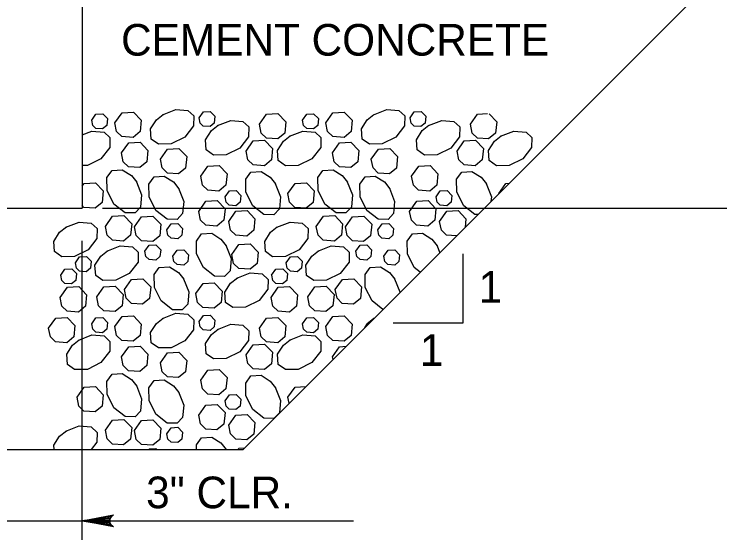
# Model space of a CAD drawing. Extents: x 636530 to 644067, y 294168 to 299122.
# Drawn here: x 640977.2 to 641044, y 296341.2 to 296390.3 of the extents above; entities that cross this region are included whole.
import ezdxf

# ---------------------------------------------------------------- set-up
doc = ezdxf.new("R2010")
doc.units = 0
doc.layers.add('1', color=7, linetype='Continuous')

msp = doc.modelspace()

# ---------------------------------------------------------------- linework, layer by layer
at = {"layer": '1'}
for p, q in [((640983.603, 296448.122), (640983.603, 296371.922)), ((640998.843, 296349.062), (641054.722, 296404.941)), ((640831.203, 296371.922), (640983.603, 296371.922)), ((640985.543, 296371.922), (641057.788, 296371.922)), ((640983.603, 296319.36), (640983.603, 296368.826)), ((641019.674, 296367.6), (641019.674, 296361.015)), ((641019.674, 296361.015), (641013.089, 296361.015)), ((640815.963, 296349.062), (640998.843, 296349.062)), ((640970.724, 296342.29), (641009.328, 296342.29))]:
    msp.add_line(p, q, dxfattribs=at)
for points in [[(640984.502, 296380.267), (640984.906, 296380.84), (640985.55, 296380.877), (640985.998, 296380.413), (640985.933, 296379.763), (640985.535, 296379.432), (640984.899, 296379.478), (640984.6, 296379.768), (640984.503, 296380.266)], [(640986.706, 296380.019), (640987.378, 296380.975), (640988.451, 296381.036), (640989.197, 296380.263), (640989.089, 296379.179), (640988.426, 296378.627), (640987.367, 296378.704), (640986.868, 296379.187), (640986.706, 296380.019)], [(640991.217, 296380.783), (640992.475, 296381.282), (640993.63, 296381.182), (640994.179, 296380.66), (640994.162, 296379.723), (640993.328, 296378.657), (640992.04, 296378.013), (640990.826, 296377.992), (640990.143, 296378.478), (640990.078, 296379.444), (640990.633, 296380.309), (640991.268, 296380.816)], [(640994.687, 296380.487), (640995.09, 296381.061), (640995.734, 296381.098), (640996.182, 296380.634), (640996.117, 296379.983), (640995.719, 296379.652), (640995.083, 296379.698), (640994.784, 296379.989), (640994.687, 296380.487)], [(641000.412, 296379.873), (641001.084, 296380.83), (641002.157, 296380.891), (641002.904, 296380.117), (641002.796, 296379.033), (641002.133, 296378.482), (641001.073, 296378.559), (641000.574, 296379.042), (641000.412, 296379.873)], [(641004.491, 296380.267), (641004.894, 296380.84), (641005.538, 296380.877), (641005.986, 296380.413), (641005.921, 296379.763), (641005.524, 296379.432), (641004.887, 296379.478), (641004.588, 296379.768), (641004.491, 296380.266)], [(641006.694, 296380.019), (641007.366, 296380.975), (641008.44, 296381.036), (641009.186, 296380.263), (641009.078, 296379.179), (641008.415, 296378.627), (641007.355, 296378.704), (641006.856, 296379.187), (641006.695, 296380.019)], [(641011.205, 296380.783), (641012.463, 296381.282), (641013.618, 296381.182), (641014.167, 296380.66), (641014.15, 296379.723), (641013.317, 296378.657), (641012.029, 296378.013), (641010.815, 296377.992), (641010.132, 296378.478), (641010.067, 296379.444), (641010.621, 296380.309), (641011.256, 296380.816)], [(641014.675, 296380.487), (641015.079, 296381.061), (641015.723, 296381.098), (641016.17, 296380.634), (641016.106, 296379.983), (641015.708, 296379.652), (641015.072, 296379.698), (641014.773, 296379.989), (641014.676, 296380.487)], [(641020.4, 296379.873), (641021.073, 296380.83), (641022.025, 296380.884)], [(641022.161, 296380.876), (641022.892, 296380.117), (641022.784, 296379.033), (641022.121, 296378.482), (641021.061, 296378.559), (641020.563, 296379.042), (641020.401, 296379.873)], [(640996.429, 296379.751), (640997.686, 296380.249), (640998.842, 296380.15), (640999.391, 296379.628), (640999.373, 296378.69), (640998.54, 296377.625), (640997.252, 296376.981), (640996.038, 296376.96), (640995.355, 296377.445), (640995.29, 296378.412), (640995.845, 296379.277), (640996.48, 296379.783)], [(641016.417, 296379.751), (641017.675, 296380.249), (641018.83, 296380.15), (641019.379, 296379.628), (641019.362, 296378.69), (641018.528, 296377.625), (641017.241, 296376.981), (641016.027, 296376.96), (641015.344, 296377.445), (641015.279, 296378.412), (641015.833, 296379.277), (641016.468, 296379.783)], [(640983.603, 296378.865), (640984.53, 296379.233), (640985.686, 296379.133), (640986.235, 296378.611), (640986.217, 296377.673), (640985.384, 296376.608), (640984.096, 296375.964), (640983.603, 296375.956)], [(641003.261, 296378.734), (641004.519, 296379.233), (641005.674, 296379.133), (641006.223, 296378.611), (641006.206, 296377.673), (641005.372, 296376.608), (641004.084, 296375.964), (641002.871, 296375.943), (641002.187, 296376.428), (641002.123, 296377.395), (641002.677, 296378.26), (641003.312, 296378.766)], [(641023.25, 296378.734), (641024.507, 296379.233), (641025.663, 296379.133), (641026.212, 296378.611), (641026.194, 296377.673), (641025.361, 296376.608), (641024.073, 296375.964), (641022.859, 296375.943), (641022.176, 296376.428), (641022.111, 296377.395), (641022.666, 296378.26), (641023.301, 296378.766)], [(640987.338, 296377.156), (640988.01, 296378.112), (640989.084, 296378.173), (640989.83, 296377.4), (640989.722, 296376.316), (640989.059, 296375.764), (640987.999, 296375.841), (640987.501, 296376.324), (640987.339, 296377.156)], [(640999.147, 296377.343), (640999.819, 296378.3), (641000.892, 296378.361), (641001.639, 296377.587), (641001.531, 296376.503), (641000.868, 296375.952), (640999.808, 296376.029), (640999.309, 296376.512), (640999.147, 296377.343)], [(641007.327, 296377.156), (641007.999, 296378.112), (641009.072, 296378.173), (641009.818, 296377.4), (641009.71, 296376.316), (641009.047, 296375.764), (641007.988, 296375.841), (641007.489, 296376.324), (641007.327, 296377.156)], [(641019.135, 296377.343), (641019.808, 296378.3), (641020.881, 296378.361), (641021.627, 296377.587), (641021.519, 296376.503), (641020.856, 296375.952), (641019.796, 296376.029), (641019.298, 296376.512), (641019.136, 296377.343)], [(640991.014, 296376.57), (640991.686, 296377.526), (640992.759, 296377.588), (640993.505, 296376.814), (640993.397, 296375.73), (640992.734, 296375.178), (640991.675, 296375.255), (640991.176, 296375.739), (640991.014, 296376.57)], [(641011.002, 296376.57), (641011.674, 296377.526), (641012.748, 296377.588), (641013.494, 296376.814), (641013.386, 296375.73), (641012.723, 296375.178), (641011.663, 296375.255), (641011.165, 296375.739), (641011.003, 296376.57)], [(640988.737, 296374.431), (640989.236, 296373.174), (640989.136, 296372.018), (640988.614, 296371.469), (640987.676, 296371.487), (640986.611, 296372.32), (640985.967, 296373.608), (640985.946, 296374.822), (640986.431, 296375.505), (640987.398, 296375.57), (640988.263, 296375.016), (640988.769, 296374.381)], [(640994.836, 296374.944), (640995.508, 296375.9), (640996.581, 296375.961), (640997.328, 296375.188), (640997.22, 296374.104), (640996.557, 296373.552), (640995.497, 296373.629), (640994.998, 296374.113), (640994.836, 296374.944)], [(641001.893, 296374.269), (641002.392, 296373.011), (641002.292, 296371.856), (641001.77, 296371.306), (641000.832, 296371.324), (640999.767, 296372.157), (640999.123, 296373.445), (640999.102, 296374.659), (640999.587, 296375.342), (641000.554, 296375.407), (641001.419, 296374.853), (641001.925, 296374.218)], [(641008.726, 296374.431), (641009.224, 296373.174), (641009.124, 296372.018), (641008.602, 296371.469), (641007.665, 296371.487), (641006.6, 296372.32), (641005.956, 296373.608), (641005.934, 296374.822), (641006.42, 296375.505), (641007.387, 296375.57), (641008.251, 296375.016), (641008.758, 296374.381)], [(641014.824, 296374.944), (641015.497, 296375.9), (641016.57, 296375.961), (641017.316, 296375.188), (641017.208, 296374.104), (641016.545, 296373.552), (641015.485, 296373.629), (641014.987, 296374.113), (641014.825, 296374.944)], [(641021.101, 296371.319), (641020.821, 296371.324), (641019.756, 296372.157), (641019.112, 296373.445), (641019.09, 296374.659), (641019.576, 296375.342), (641020.543, 296375.407), (641021.407, 296374.853), (641021.914, 296374.218)], [(640992.723, 296373.821), (640993.221, 296372.564), (640993.122, 296371.408), (640992.6, 296370.859), (640991.662, 296370.877), (640990.597, 296371.71), (640989.953, 296372.998), (640989.932, 296374.212), (640990.417, 296374.895), (640991.384, 296374.96), (640992.249, 296374.406), (640992.755, 296373.771)], [(641012.711, 296373.821), (641013.21, 296372.564), (641013.11, 296371.408), (641012.588, 296370.859), (641011.651, 296370.877), (641010.585, 296371.71), (641009.942, 296372.998), (641009.92, 296374.212), (641010.406, 296374.895), (641011.372, 296374.96), (641012.237, 296374.406), (641012.744, 296373.771)], [(640983.603, 296374.016), (640983.784, 296374.274), (640984.858, 296374.335), (640985.604, 296373.561), (640985.496, 296372.477), (640984.833, 296371.926), (640983.773, 296372.002), (640983.603, 296372.167)], [(641003.101, 296373.317), (641003.773, 296374.274), (641004.846, 296374.335), (641005.593, 296373.561), (641005.485, 296372.477), (641004.822, 296371.926), (641003.762, 296372.002), (641003.263, 296372.486), (641003.101, 296373.317)], [(641021.881, 296374.269), (641022.38, 296373.011), (641022.341, 296372.559)], [(641023.089, 296373.317), (641023.761, 296374.274), (641024.073, 296374.292)], [(640997.146, 296372.984), (640997.549, 296373.558), (640998.193, 296373.595), (640998.641, 296373.131), (640998.576, 296372.48), (640998.178, 296372.149), (640997.542, 296372.196), (640997.243, 296372.486), (640997.146, 296372.984)], [(641017.134, 296372.984), (641017.538, 296373.558), (641018.182, 296373.595), (641018.629, 296373.131), (641018.565, 296372.48), (641018.167, 296372.149), (641017.531, 296372.196), (641017.232, 296372.486), (641017.135, 296372.984)], [(641023.091, 296373.31), (641023.09, 296373.317)], [(640994.648, 296371.623), (640995.32, 296372.579), (640996.393, 296372.641), (640997.139, 296371.867), (640997.031, 296370.783), (640996.368, 296370.231), (640995.308, 296370.308), (640994.81, 296370.792), (640994.648, 296371.623)], [(641014.636, 296371.623), (641015.308, 296372.579), (641016.382, 296372.641), (641017.128, 296371.867), (641017.02, 296370.783), (641016.357, 296370.231), (641015.297, 296370.308), (641014.798, 296370.792), (641014.637, 296371.623)], [(640997.488, 296370.674), (640998.161, 296371.63), (640999.234, 296371.691), (640999.98, 296370.918), (640999.872, 296369.833), (640999.209, 296369.282), (640998.149, 296369.359), (640997.651, 296369.842), (640997.489, 296370.673)], [(641017.477, 296370.674), (641018.149, 296371.63), (641019.222, 296371.691), (641019.969, 296370.918), (641019.888, 296370.106)], [(640985.803, 296370.2), (640986.475, 296371.156), (640987.548, 296371.217), (640988.294, 296370.444), (640988.186, 296369.36), (640987.523, 296368.808), (640986.464, 296368.885), (640985.965, 296369.368), (640985.803, 296370.199)], [(640988.568, 296370.159), (640989.24, 296371.115), (640990.314, 296371.177), (640991.06, 296370.403), (640990.952, 296369.319), (640990.289, 296368.767), (640989.229, 296368.844), (640988.731, 296369.328), (640988.569, 296370.159)], [(641005.791, 296370.2), (641006.463, 296371.156), (641007.537, 296371.217), (641008.283, 296370.444), (641008.175, 296369.36), (641007.512, 296368.808), (641006.452, 296368.885), (641005.954, 296369.368), (641005.792, 296370.199)], [(641008.557, 296370.159), (641009.229, 296371.115), (641010.302, 296371.177), (641011.049, 296370.403), (641010.941, 296369.319), (641010.277, 296368.767), (641009.218, 296368.844), (641008.719, 296369.328), (641008.557, 296370.159)], [(640982.053, 296370.112), (640983.31, 296370.611), (640984.466, 296370.511), (640985.015, 296369.989), (640984.997, 296369.051), (640984.164, 296367.986), (640982.876, 296367.342), (640981.662, 296367.321), (640980.979, 296367.806), (640980.914, 296368.773), (640981.469, 296369.638), (640982.103, 296370.144)], [(640991.627, 296369.864), (640992.03, 296370.437), (640992.675, 296370.474), (640993.122, 296370.01), (640993.057, 296369.36), (640992.66, 296369.029), (640992.024, 296369.075), (640991.724, 296369.365), (640991.627, 296369.863)], [(641002.041, 296370.112), (641003.299, 296370.611), (641004.454, 296370.511), (641005.003, 296369.989), (641004.986, 296369.051), (641004.152, 296367.986), (641002.864, 296367.342), (641001.651, 296367.321), (641000.967, 296367.806), (641000.903, 296368.773), (641001.457, 296369.638), (641002.092, 296370.144)], [(641011.616, 296369.864), (641012.019, 296370.437), (641012.663, 296370.474), (641013.111, 296370.01), (641013.046, 296369.36), (641012.648, 296369.029), (641012.012, 296369.075), (641011.713, 296369.365), (641011.616, 296369.863)], [(641019.073, 296369.291), (641018.138, 296369.359), (641017.639, 296369.842), (641017.477, 296370.673)], [(640997.216, 296368.412), (640997.715, 296367.155), (640997.615, 296365.999), (640997.093, 296365.45), (640996.155, 296365.468), (640995.09, 296366.301), (640994.446, 296367.589), (640994.425, 296368.803), (640994.91, 296369.486), (640995.877, 296369.551), (640996.742, 296368.996), (640997.248, 296368.361)], [(641015.642, 296365.86), (641015.078, 296366.301), (641014.435, 296367.589), (641014.413, 296368.803), (641014.899, 296369.486), (641015.866, 296369.551), (641016.73, 296368.996), (641017.237, 296368.361)], [(640985.954, 296367.866), (640987.212, 296368.364), (640988.367, 296368.264), (640988.917, 296367.742), (640988.899, 296366.805), (640988.066, 296365.739), (640986.778, 296365.096), (640985.564, 296365.074), (640984.881, 296365.56), (640984.816, 296366.527), (640985.37, 296367.391), (640986.005, 296367.898)], [(640989.546, 296367.846), (640989.95, 296368.42), (640990.594, 296368.457), (640991.041, 296367.992), (640990.977, 296367.342), (640990.579, 296367.011), (640989.943, 296367.057), (640989.644, 296367.347), (640989.547, 296367.846)], [(640997.787, 296367.527), (640998.46, 296368.484), (640999.533, 296368.545), (641000.279, 296367.771), (641000.171, 296366.687), (640999.508, 296366.136), (640998.448, 296366.212), (640997.95, 296366.696), (640997.788, 296367.527)], [(641005.943, 296367.866), (641007.201, 296368.364), (641008.356, 296368.264), (641008.905, 296367.742), (641008.888, 296366.805), (641008.054, 296365.739), (641006.766, 296365.096), (641005.553, 296365.074), (641004.869, 296365.56), (641004.805, 296366.527), (641005.359, 296367.391), (641005.994, 296367.898)], [(641009.535, 296367.846), (641009.938, 296368.42), (641010.582, 296368.457), (641011.03, 296367.992), (641010.965, 296367.342), (641010.567, 296367.011), (641009.931, 296367.057), (641009.632, 296367.347), (641009.535, 296367.846)], [(641017.204, 296368.412), (641017.485, 296367.704)], [(640982.958, 296366.743), (640983.361, 296367.317), (640984.005, 296367.353), (640984.453, 296366.889), (640984.388, 296366.239), (640983.99, 296365.908), (640983.354, 296365.954), (640983.055, 296366.244), (640982.958, 296366.743)], [(640992.194, 296367.373), (640992.598, 296367.947), (640993.242, 296367.984), (640993.69, 296367.519), (640993.625, 296366.869), (640993.227, 296366.538), (640992.591, 296366.584), (640992.292, 296366.874), (640992.195, 296367.373)], [(641002.946, 296366.743), (641003.35, 296367.317), (641003.994, 296367.353), (641004.441, 296366.889), (641004.377, 296366.239), (641003.979, 296365.908), (641003.343, 296365.954), (641003.044, 296366.244), (641002.947, 296366.743)], [(641012.183, 296367.373), (641012.586, 296367.947), (641013.23, 296367.984), (641013.678, 296367.519), (641013.613, 296366.869), (641013.216, 296366.538), (641012.58, 296366.584), (641012.28, 296366.874), (641012.183, 296367.373)], [(640981.571, 296365.576), (640981.974, 296366.15), (640982.618, 296366.187), (640983.066, 296365.723), (640983.001, 296365.072), (640982.603, 296364.741), (640981.967, 296364.787), (640981.668, 296365.077), (640981.571, 296365.576)], [(640993.21, 296365.24), (640993.709, 296363.982), (640993.609, 296362.827), (640993.087, 296362.278), (640992.15, 296362.295), (640991.084, 296363.129), (640990.441, 296364.417), (640990.419, 296365.63), (640990.905, 296366.314), (640991.872, 296366.378), (640992.736, 296365.824), (640993.243, 296365.189)], [(641001.559, 296365.576), (641001.963, 296366.15), (641002.607, 296366.187), (641003.054, 296365.723), (641002.99, 296365.072), (641002.592, 296364.741), (641001.956, 296364.787), (641001.657, 296365.077), (641001.56, 296365.576)], [(641012.104, 296362.322), (641011.073, 296363.129), (641010.429, 296364.417), (641010.408, 296365.63), (641010.893, 296366.314), (641011.86, 296366.378), (641012.725, 296365.824), (641013.231, 296365.189)], [(640998.257, 296365.304), (640999.515, 296365.802), (641000.67, 296365.702), (641001.219, 296365.18), (641001.202, 296364.243), (641000.368, 296363.178), (640999.081, 296362.534), (640997.867, 296362.512), (640997.184, 296362.998), (640997.119, 296363.965), (640997.673, 296364.829), (640998.308, 296365.336)], [(640987.602, 296364.215), (640988.274, 296365.172), (640989.347, 296365.233), (640990.094, 296364.459), (640989.986, 296363.375), (640989.322, 296362.824), (640988.263, 296362.901), (640987.764, 296363.384), (640987.602, 296364.215)], [(640994.38, 296363.829), (640995.053, 296364.786), (640996.126, 296364.847), (640996.872, 296364.073), (640996.764, 296362.989), (640996.101, 296362.438), (640995.041, 296362.514), (640994.543, 296362.998), (640994.381, 296363.829)], [(641007.59, 296364.215), (641008.262, 296365.172), (641009.336, 296365.233), (641010.082, 296364.459), (641009.974, 296363.375), (641009.311, 296362.824), (641008.251, 296362.901), (641007.753, 296363.384), (641007.591, 296364.215)], [(641013.199, 296365.24), (641013.698, 296363.982), (641013.691, 296363.91)], [(640981.526, 296363.475), (640982.198, 296364.431), (640983.272, 296364.492), (640984.018, 296363.719), (640983.91, 296362.634), (640983.247, 296362.083), (640982.187, 296362.16), (640981.688, 296362.643), (640981.527, 296363.474)], [(640984.994, 296363.514), (640985.667, 296364.47), (640986.74, 296364.532), (640987.486, 296363.758), (640987.378, 296362.674), (640986.715, 296362.122), (640985.655, 296362.199), (640985.157, 296362.683), (640984.995, 296363.514)], [(641001.514, 296363.475), (641002.187, 296364.431), (641003.26, 296364.492), (641004.006, 296363.719), (641003.898, 296362.634), (641003.235, 296362.083), (641002.175, 296362.16), (641001.677, 296362.643), (641001.515, 296363.474)], [(641004.983, 296363.514), (641005.655, 296364.47), (641006.729, 296364.532), (641007.475, 296363.758), (641007.367, 296362.674), (641006.704, 296362.122), (641005.644, 296362.199), (641005.145, 296362.683), (641004.984, 296363.514)], [(640980.423, 296360.559), (640981.096, 296361.515), (640982.169, 296361.577), (640982.915, 296360.803), (640982.807, 296359.719), (640982.144, 296359.167), (640981.084, 296359.244), (640980.586, 296359.728), (640980.424, 296360.559)], [(640984.502, 296360.952), (640984.906, 296361.526), (640985.55, 296361.563), (640985.998, 296361.098), (640985.933, 296360.448), (640985.535, 296360.117), (640984.899, 296360.163), (640984.6, 296360.453), (640984.503, 296360.952)], [(640986.706, 296360.704), (640987.378, 296361.661), (640988.451, 296361.722), (640989.197, 296360.948), (640989.089, 296359.864), (640988.426, 296359.313), (640987.367, 296359.389), (640986.868, 296359.873), (640986.706, 296360.704)], [(640991.217, 296361.469), (640992.475, 296361.967), (640993.63, 296361.868), (640994.179, 296361.346), (640994.162, 296360.408), (640993.328, 296359.343), (640992.04, 296358.699), (640990.826, 296358.678), (640990.143, 296359.163), (640990.078, 296360.13), (640990.633, 296360.995), (640991.268, 296361.501)], [(640994.687, 296361.173), (640995.09, 296361.747), (640995.734, 296361.783), (640996.182, 296361.319), (640996.117, 296360.669), (640995.719, 296360.338), (640995.083, 296360.384), (640994.784, 296360.674), (640994.687, 296361.173)], [(641000.412, 296360.559), (641001.084, 296361.515), (641002.157, 296361.577), (641002.904, 296360.803), (641002.796, 296359.719), (641002.133, 296359.167), (641001.073, 296359.244), (641000.574, 296359.728), (641000.412, 296360.559)], [(641004.491, 296360.952), (641004.894, 296361.526), (641005.538, 296361.563), (641005.986, 296361.098), (641005.921, 296360.448), (641005.524, 296360.117), (641004.887, 296360.163), (641004.588, 296360.453), (641004.491, 296360.952)], [(641006.694, 296360.704), (641007.366, 296361.661), (641008.44, 296361.722), (641009.186, 296360.948), (641009.078, 296359.864), (641008.415, 296359.313), (641007.355, 296359.389), (641006.856, 296359.873), (641006.695, 296360.704)], [(641010.344, 296360.562), (641010.621, 296360.995), (641011.256, 296361.501)], [(641011.205, 296361.469), (641011.28, 296361.499)], [(640996.429, 296360.436), (640997.686, 296360.935), (640998.842, 296360.835), (640999.391, 296360.313), (640999.373, 296359.376), (640998.54, 296358.31), (640997.252, 296357.666), (640996.038, 296357.645), (640995.355, 296358.131), (640995.29, 296359.097), (640995.845, 296359.962), (640996.48, 296360.469)], [(640983.273, 296359.42), (640984.53, 296359.918), (640985.686, 296359.818), (640986.235, 296359.296), (640986.217, 296358.359), (640985.384, 296357.294), (640984.096, 296356.65), (640982.882, 296356.628), (640982.199, 296357.114), (640982.134, 296358.081), (640982.689, 296358.945), (640983.324, 296359.452)], [(641003.261, 296359.42), (641004.519, 296359.918), (641005.674, 296359.818), (641006.223, 296359.296), (641006.206, 296358.359), (641005.372, 296357.294), (641004.084, 296356.65), (641002.871, 296356.628), (641002.187, 296357.114), (641002.123, 296358.081), (641002.677, 296358.945), (641003.312, 296359.452)], [(640987.338, 296357.841), (640988.01, 296358.798), (640989.084, 296358.859), (640989.83, 296358.085), (640989.722, 296357.001), (640989.059, 296356.45), (640987.999, 296356.526), (640987.501, 296357.01), (640987.339, 296357.841)], [(640999.147, 296358.029), (640999.819, 296358.985), (641000.892, 296359.047), (641001.639, 296358.273), (641001.531, 296357.189), (641000.868, 296356.637), (640999.808, 296356.714), (640999.309, 296357.198), (640999.147, 296358.029)], [(641007.327, 296357.841), (641007.999, 296358.798), (641008.614, 296358.833)], [(640991.014, 296357.256), (640991.686, 296358.212), (640992.759, 296358.273), (640993.505, 296357.5), (640993.397, 296356.416), (640992.734, 296355.864), (640991.675, 296355.941), (640991.176, 296356.424), (640991.014, 296357.255)], [(641007.375, 296357.594), (641007.327, 296357.841)], [(640994.836, 296355.629), (640995.508, 296356.586), (640996.581, 296356.647), (640997.328, 296355.873), (640997.22, 296354.789), (640996.557, 296354.238), (640995.497, 296354.314), (640994.998, 296354.798), (640994.836, 296355.629)], [(640988.737, 296355.117), (640989.236, 296353.859), (640989.136, 296352.704), (640988.614, 296352.155), (640987.676, 296352.172), (640986.611, 296353.006), (640985.967, 296354.294), (640985.946, 296355.507), (640986.431, 296356.191), (640987.398, 296356.255), (640988.263, 296355.701), (640988.769, 296355.066)], [(641001.893, 296354.954), (641002.392, 296353.697), (641002.292, 296352.541), (641001.77, 296351.992), (641000.832, 296352.01), (640999.767, 296352.843), (640999.123, 296354.131), (640999.102, 296355.345), (640999.587, 296356.028), (641000.554, 296356.092), (641001.419, 296355.538), (641001.925, 296354.903)], [(640992.723, 296354.507), (640993.221, 296353.249), (640993.122, 296352.094), (640992.6, 296351.545), (640991.662, 296351.562), (640990.597, 296352.396), (640989.953, 296353.684), (640989.932, 296354.897), (640990.417, 296355.581), (640991.384, 296355.645), (640992.249, 296355.091), (640992.755, 296354.456)], [(640983.112, 296354.003), (640983.784, 296354.959), (640984.858, 296355.02), (640985.604, 296354.247), (640985.496, 296353.163), (640984.833, 296352.611), (640983.773, 296352.688), (640983.275, 296353.171), (640983.113, 296354.003)], [(641003.101, 296354.003), (641003.773, 296354.959), (641004.799, 296355.018)], [(640997.146, 296353.67), (640997.549, 296354.244), (640998.193, 296354.281), (640998.641, 296353.816), (640998.576, 296353.166), (640998.178, 296352.835), (640997.542, 296352.881), (640997.243, 296353.171), (640997.146, 296353.67)], [(641003.213, 296353.431), (641003.101, 296354.003)], [(640994.648, 296352.309), (640995.32, 296353.265), (640996.393, 296353.326), (640997.139, 296352.553), (640997.031, 296351.468), (640996.368, 296350.917), (640995.308, 296350.994), (640994.81, 296351.477), (640994.648, 296352.308)], [(640997.488, 296351.359), (640998.161, 296352.315), (640999.234, 296352.377), (640999.98, 296351.603), (640999.872, 296350.519), (640999.209, 296349.967), (640998.149, 296350.044), (640997.651, 296350.528), (640997.489, 296351.359)], [(640982.053, 296350.798), (640983.31, 296351.296), (640984.466, 296351.196), (640985.015, 296350.674), (640984.997, 296349.737), (640984.469, 296349.062)], [(640985.803, 296350.885), (640986.475, 296351.842), (640987.548, 296351.903), (640988.294, 296351.129), (640988.186, 296350.045), (640987.523, 296349.494), (640986.464, 296349.57), (640985.965, 296350.054), (640985.803, 296350.885)], [(640988.568, 296350.844), (640989.24, 296351.801), (640990.314, 296351.862), (640991.06, 296351.088), (640990.952, 296350.004), (640990.289, 296349.453), (640989.229, 296349.53), (640988.731, 296350.013), (640988.569, 296350.844)], [(640980.941, 296349.062), (640980.914, 296349.459), (640981.469, 296350.323), (640982.103, 296350.83)], [(640991.627, 296350.549), (640992.03, 296351.123), (640992.675, 296351.16), (640993.122, 296350.695), (640993.057, 296350.045), (640992.66, 296349.714), (640992.024, 296349.76), (640991.724, 296350.05), (640991.627, 296350.549)], [(640994.432, 296349.062), (640994.425, 296349.488), (640994.91, 296350.171), (640995.877, 296350.236), (640996.742, 296349.682), (640997.236, 296349.062)], [(640989.919, 296349.062), (640989.95, 296349.105), (640990.594, 296349.142), (640990.671, 296349.062)], [(640997.216, 296349.098), (640997.23, 296349.062)], [(640998.384, 296349.062), (640998.46, 296349.169), (640998.981, 296349.199)], [(640983.603, 296342.29), (640986.586, 296342.849), (640986.471, 296342.77), (640986.356, 296342.69), (640986.297, 296342.59), (640986.238, 296342.49), (640986.22, 296342.39), (640986.203, 296342.29), (640986.22, 296342.19), (640986.238, 296342.09), (640986.297, 296341.99), (640986.356, 296341.89), (640986.471, 296341.811), (640986.586, 296341.731), (640983.603, 296342.29), (640986.471, 296341.811), (640986.356, 296341.89), (640983.603, 296342.29), (640986.297, 296341.99), (640986.238, 296342.09), (640983.603, 296342.29), (640986.22, 296342.19), (640986.203, 296342.29), (640983.603, 296342.29), (640986.22, 296342.39), (640986.238, 296342.49), (640983.603, 296342.29), (640986.297, 296342.59), (640986.356, 296342.69), (640983.603, 296342.29), (640986.471, 296342.77)]]:
    msp.add_lwpolyline(points, dxfattribs=at)

# ---------------------------------------------------------------- texts
for s, p in [('CEMENT CONCRETE', (640987.29, 296386.379)), ('1', (641021.175, 296362.958)), ('1', (641015.596, 296356.976))]:
    msp.add_text(s, height=3, dxfattribs=at).set_placement(p)
msp.add_text('3" CLR.', height=3, rotation=360, dxfattribs=at).set_placement((640989.664, 296343.489))

doc.saveas('drawing.dxf')
